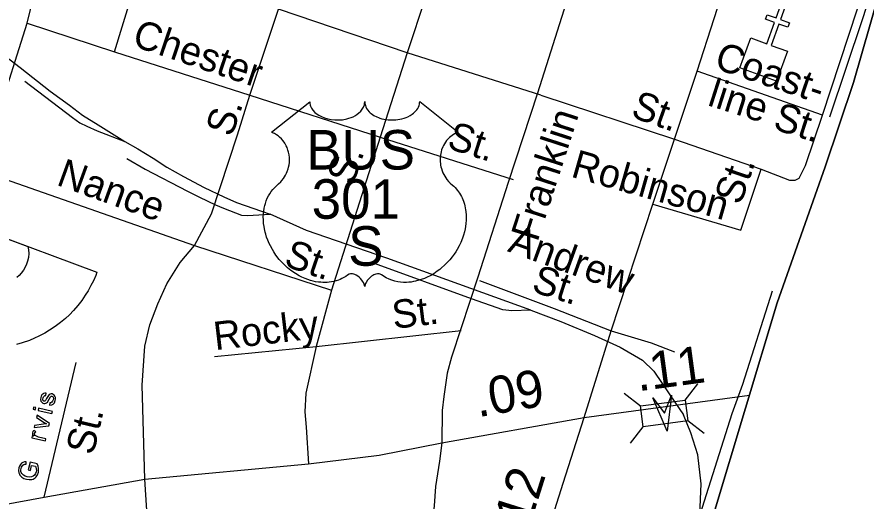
# Model space of a CAD drawing. Extents: x 2220236 to 2384410, y 720751 to 894131.
# Drawn here: x 2353407 to 2356251, y 797483 to 799106 of the extents above; entities that cross this region are included whole.
import ezdxf

# ---------------------------------------------------------------- set-up
doc = ezdxf.new("R2010")
doc.units = 0
for name, color, linetype in [('Exist Boundary Political CountyLine', 7, 'Continuous'), ('Exist Cultural Church CELL', 7, 'Continuous'), ('Exist Cultural Recreational Baseball or SoftBall Diamond CELL', 7, 'Continuous'), ('Exist Railroad Mainline', 7, 'Continuous'), ('Exist Railroad Siding', 7, 'Continuous'), ('Exist Road Non-System Type 51', 7, 'Continuous'), ('Exist Road Non-System Type 51 Label', 7, 'Continuous'), ('Exist Road Primary NC Attributed', 7, 'Continuous'), ('Exist Road Primary NC Service Mileage Hundredths English Label', 7, 'Continuous'), ('Exist Road Primary NC Structure Standard Bridge CELL', 7, 'Continuous'), ('Exist Road Primary US Attributed', 7, 'Continuous'), ('Exist Road Primary US Label', 7, 'Continuous'), ('Exist Road Primary US Mileage Hundredths English Label', 7, 'Continuous'), ('Exist Road Primary US Shield CELL', 7, 'Continuous'), ('Exist Road Primary US Shield Number Label', 7, 'Continuous'), ('Exist Road Secondary Structure Standard Bridge Attributed CELL', 7, 'Continuous')]:
    doc.layers.add(name, color=color, linetype=linetype)

msp = doc.modelspace()

# ---------------------------------------------------------------- linework, layer by layer
at = {"layer": 'Exist Boundary Political CountyLine'}
msp.add_lwpolyline([(2356293, 799179.1), (2356209.4, 798886.4), (2356114.5, 798603.3), (2355954, 798148.2), (2355741.4, 797441.3), (2355661.6, 797196.2), (2355542.9, 796832.3), (2355452.7, 796546.3), (2355317, 796125.4), (2355185, 795733), (2355085.3, 795428), (2354972.3, 795071.7), (2354855.5, 794713.5)], dxfattribs=at)
at = {"layer": 'Exist Cultural Church CELL'}
msp.add_lwpolyline([(2355865.1, 799035.6), (2355918.7, 799016.3), (2355944.6, 799087.9), (2355914.5, 799098.8), (2355919.9, 799113.8), (2355950, 799102.9), (2355970.4, 799159.5), (2355985.5, 799154), (2355965.1, 799097.5), (2355995.2, 799086.6), (2355989.7, 799071.6), (2355959.6, 799082.5), (2355933.7, 799010.9), (2355987.9, 798991.2), (2355951.7, 798891), (2355828.9, 798935.4)], close=True, dxfattribs=at)
at = {"layer": 'Exist Cultural Recreational Baseball or SoftBall Diamond CELL'}
for points in [[(2353308.8, 798386.5), (2353674.9, 798250.6), (2353670.8, 798239.7), (2353662.9, 798221.6), (2353654.9, 798205.5), (2353645.3, 798188.5), (2353635.7, 798173), (2353623.8, 798155.8), (2353611.1, 798139), (2353596.5, 798122.3), (2353582.5, 798107.9), (2353569.5, 798095.6), (2353553.3, 798082.1), (2353534.7, 798068), (2353516.2, 798055.6), (2353500, 798046), (2353480.7, 798035.8), (2353466.2, 798028.9), (2353448.5, 798021.7), (2353424.4, 798013.3), (2353405.7, 798008)], [(2353308.8, 798386.5), (2353443.9, 798336.5), (2353445.9, 798325.9), (2353446.4, 798313.5), (2353445.2, 798299.8), (2353442.7, 798287.9), (2353439.2, 798277.1), (2353434.8, 798267.1), (2353428.9, 798256.8), (2353421.6, 798247.3), (2353414.2, 798239.6), (2353406.1, 798232.4)]]:
    msp.add_lwpolyline(points, dxfattribs=at)
at = {"layer": 'Exist Railroad Mainline'}
for points in [[(2352793.5, 799431.1), (2353055.8, 799226.4), (2353271.9, 799048.9), (2353417.2, 798936.8), (2353518, 798857.9), (2353582.6, 798810.7), (2353627, 798777.3), (2353679.3, 798744), (2353768, 798689)], [(2354855.5, 794713.5), (2354972.3, 795071.7), (2355085.3, 795428), (2355185, 795733), (2355317, 796125.4), (2355452.7, 796546.3), (2355542.9, 796832.3), (2355661.6, 797196.2), (2355741.4, 797441.3), (2355954, 798148.2), (2356114.5, 798603.3), (2356209.4, 798886.4), (2356293, 799179.1)], [(2353768, 798689), (2353812.3, 798663.6), (2353862.8, 798632.2), (2353909, 798602.7), (2353965.3, 798571.4), (2354033.9, 798534.2), (2354100.1, 798503.1), (2354142.4, 798483.6), (2354254.8, 798445)], [(2355128.5, 798123.5), (2354646.6, 798297.7), (2354377.5, 798390.5), (2354254.8, 798445)], [(2355128.5, 798123.5), (2355228.9, 798084.8), (2355341.4, 798038.1), (2355427.9, 797999.3), (2355502.3, 797956.1), (2355540.8, 797918.6), (2355593.7, 797839.4), (2355640.4, 797771.8)], [(2355694.5, 797436.7), (2355699.3, 797540.7), (2355688.1, 797638.5), (2355665.1, 797712.2), (2355640.4, 797771.8)]]:
    msp.add_lwpolyline(points, dxfattribs=at)
at = {"layer": 'Exist Railroad Siding'}
for points in [[(2356130.3, 798771.4), (2356240.3, 799100.7), (2356294.2, 799269.1), (2356331.1, 799365.7), (2356358.3, 799426), (2356418.5, 799578.6)], [(2353433.6, 798890.8), (2353593.1, 798768.9), (2353617.4, 798751.3), (2353641.5, 798739.5), (2353675.8, 798723.9), (2353768, 798689)], [(2353774.8, 798631.1), (2353837, 798596), (2353977.9, 798521.7), (2354018.2, 798502.1), (2354072.4, 798476.7), (2354098.7, 798465), (2354158.9, 798441.8), (2354179, 798440.1), (2354254.8, 798445)], [(2355128.5, 798123.5), (2355064.4, 798120.9), (2355034.4, 798124.4), (2354930.1, 798161.2), (2354604.7, 798279.2)], [(2355937.4, 798187.3), (2355837.2, 797874.1), (2355802.3, 797775.8), (2355694.5, 797436.7)]]:
    msp.add_lwpolyline(points, dxfattribs=at)
at = {"layer": 'Exist Road Non-System Type 51'}
for p, q in [((2354908.1, 799574.2), (2354714.1, 798986.3)), ((2353441.3, 799085), (2353511.5, 799369.8)), ((2353733.9, 798989.5), (2353820.6, 799273.5)), ((2354187.3, 798843.5), (2354283.5, 799132.3)), ((2354714.1, 798986.3), (2354283.5, 799132.3)), ((2356105.2, 798777.2), (2356223.5, 799133.9)), ((2353338.8, 798763), (2353441.3, 799085)), ((2353441.3, 799085), (2353733.9, 798989.5)), ((2353733.9, 798989.5), (2354187.3, 798843.5)), ((2354714.1, 798986.3), (2354623.6, 798703.3)), ((2355161.7, 798843.7), (2354714.1, 798986.3)), ((2356105.2, 798777.2), (2355685.7, 798924)), ((2354187.3, 798843.5), (2354623.6, 798703.3)), ((2355161.7, 798843.7), (2355610, 798696.7)), ((2354623.6, 798703.3), (2354461.1, 798190.2)), ((2354623.6, 798703.3), (2355069.2, 798560.7)), ((2355610, 798696.7), (2355900.2, 798595.7)), ((2353286.9, 798590.9), (2354002.2, 798340)), ((2354002.2, 798340), (2354461.1, 798190.2)), ((2354461.1, 798190.2), (2354409.7, 798001.8)), ((2354409.7, 798001.8), (2354895.4, 798054.7)), ((2354068.8, 797967.5), (2354409.7, 798001.8)), ((2353498.6, 797496.1), (2353605, 797947.2)), ((2353847, 797377.7), (2353835.7, 797556.3))]:
    msp.add_line(p, q, dxfattribs=at)
for points in [[(2354002.2, 798340), (2354058.8, 798446.6), (2354146.3, 798710.9), (2354187.3, 798843.5)], [(2355900.2, 798595.7), (2355994.8, 798559.4), (2356013.7, 798559.4), (2356027.9, 798565.7), (2356048.4, 798608.3), (2356105.2, 798777.2)], [(2355537.4, 798478.9), (2355832.1, 798391.3), (2355900.2, 798595.7)], [(2353835.7, 797556.3), (2353826.9, 797871.5), (2353835.9, 798002.5), (2353852.2, 798074), (2353879, 798144.1), (2353908.8, 798211.1), (2353953.5, 798282.6), (2354002.2, 798340)], [(2354956.1, 798222.3), (2355206.2, 798128.4), (2355398.2, 798053.9)], [(2355398.2, 798053.9), (2355532.2, 798013.7), (2355609.6, 797983.9)], [(2354409.7, 798001.8), (2354374.8, 797844.7), (2354371.8, 797782.1), (2354376.2, 797731.4), (2354383.7, 797607.8)]]:
    msp.add_lwpolyline(points, dxfattribs=at)
at = {"layer": 'Exist Road Non-System Type 51 Label'}
for points in [[(2353516.5, 797804.7), (2353523.3, 797805.3), (2353528.7, 797808), (2353532.8, 797813), (2353535.5, 797820.5), (2353536.2, 797825.7), (2353535.9, 797830.5), (2353534.4, 797834.7), (2353532, 797838.2), (2353528.7, 797840.7), (2353525, 797842.2), (2353521.2, 797842.5), (2353517.8, 797841.8), (2353514.9, 797840.1), (2353512.4, 797837.6), (2353506.1, 797827.1), (2353502.7, 797820.9), (2353500.1, 797818.5), (2353497.4, 797818.1), (2353495.5, 797819.2), (2353494.1, 797821.2), (2353493.6, 797824.5), (2353494.3, 797829), (2353495.7, 797832.8), (2353497.8, 797835.3), (2353500.5, 797836.7), (2353503.8, 797837), (2353504.3, 797844.5), (2353499.9, 797844.5), (2353496.4, 797843.6), (2353493.4, 797841.8), (2353490.6, 797838.9), (2353488.5, 797834.9), (2353486.9, 797830.1), (2353486.3, 797823.4), (2353487.5, 797818.1), (2353489, 797815.6), (2353491.1, 797813.4), (2353493.6, 797811.7), (2353496.5, 797810.7), (2353499.9, 797810.3), (2353503.2, 797810.9), (2353506.2, 797812.3), (2353508.8, 797814.7), (2353515.3, 797825.2), (2353519.7, 797832.7), (2353521.8, 797834.5), (2353524.1, 797834.7), (2353526.5, 797833.5), (2353528.2, 797831), (2353529, 797827.2), (2353528.3, 797822.4), (2353526.6, 797817.7), (2353524.2, 797814.4), (2353520.9, 797812.6), (2353517, 797812.2)], [(2353468.4, 797789.4), (2353470.1, 797796.7), (2353462.9, 797798.4), (2353461.2, 797791.1)], [(2353523.8, 797776.4), (2353525.5, 797783.6), (2353479.7, 797794.4), (2353478, 797787.2)], [(2353514.3, 797735.9), (2353516.1, 797743.6), (2353474.4, 797771.6), (2353472.6, 797763.9), (2353498, 797746.8), (2353506, 797741.8), (2353496.1, 797741), (2353466.2, 797737), (2353464.4, 797729.4)], [(2353502.3, 797684.9), (2353504, 797692.2), (2353479.4, 797698), (2353474.7, 797699.4), (2353470.4, 797701.4), (2353468.2, 797703.1), (2353466.8, 797705.3), (2353466.1, 797707.7), (2353466.2, 797710.1), (2353467.5, 797712.8), (2353469.9, 797715.2), (2353463.4, 797719.5), (2353460.6, 797715.9), (2353459, 797712.1), (2353458.8, 797709.3), (2353459.3, 797706.7), (2353460.9, 797703.8), (2353463.9, 797700.3), (2353457.9, 797701.8), (2353456.5, 797695.7)], [(2353452.2, 797586.1), (2353456.2, 797603), (2353468.6, 797600.1), (2353470.3, 797596.4), (2353471.5, 797591.5), (2353472, 797586.1), (2353471.4, 797580.8), (2353469.3, 797575.2), (2353465.9, 797570.2), (2353461.3, 797566.3), (2353455.6, 797564.1), (2353448.7, 797563.5), (2353440.8, 797564.7), (2353434.3, 797566.8), (2353428.6, 797570), (2353423.3, 797575.3), (2353421.4, 797578.7), (2353420.2, 797582.8), (2353420, 797587.4), (2353420.7, 797592.7), (2353422.2, 797596.9), (2353424.3, 797600.6), (2353427, 797603.5), (2353429.9, 797605.4), (2353433.5, 797606.5), (2353438.1, 797607), (2353437.9, 797615.2), (2353431.7, 797614.6), (2353426.6, 797613), (2353422.3, 797610.2), (2353418.5, 797606), (2353415.6, 797600.7), (2353413.5, 797594.5), (2353412.5, 797585.7), (2353413.6, 797577.5), (2353415, 797573.6), (2353417, 797570.1), (2353419.6, 797566.9), (2353422.9, 797563.9), (2353430.5, 797559.2), (2353439.1, 797556.2), (2353448.2, 797555), (2353456.8, 797556), (2353460.8, 797557.2), (2353464.5, 797559), (2353467.9, 797561.4), (2353470.9, 797564.4), (2353475.7, 797571.4), (2353478.7, 797579.8), (2353479.7, 797586.6), (2353479.3, 797593.4), (2353477.7, 797600.4), (2353474.7, 797607.6), (2353451, 797613.2), (2353445, 797587.8)]]:
    msp.add_lwpolyline(points, close=True, dxfattribs=at)
at = {"layer": 'Exist Road Primary NC Attributed'}
for p, q in [((2355307.4, 797763.5), (2355860.9, 797838.6)), ((2354830.8, 797679), (2355307.4, 797763.5))]:
    msp.add_line(p, q, dxfattribs=at)
msp.add_lwpolyline([(2353358.8, 797470.6), (2353498.6, 797496.1), (2353835.7, 797556.3), (2354383.7, 797607.8), (2354620.4, 797637.6), (2354830.8, 797679)], dxfattribs=at)
at = {"layer": 'Exist Road Primary NC Structure Standard Bridge CELL'}
for p, q in [((2355645.5, 797821.7), (2355687.5, 797876.4)), ((2355440.9, 797844.5), (2355495.6, 797802.4)), ((2355654.4, 797753.3), (2355709.1, 797711.3)), ((2355462.7, 797677.7), (2355504.8, 797732.4))]:
    msp.add_line(p, q, dxfattribs=at)
msp.add_lwpolyline([(2355495.6, 797802.4), (2355645.4, 797822), (2355654.6, 797752), (2355504.8, 797732.4)], close=True, dxfattribs=at)
at = {"layer": 'Exist Road Primary US Attributed'}
for points in [[(2355640.4, 800366.3), (2355488, 799893.1), (2355338.3, 799435.5), (2355305.5, 799338.2), (2355150.4, 798850.5), (2355052.6, 798551.2), (2354950.9, 798233.4), (2354894.7, 798064), (2354862.6, 797965.7), (2354848.1, 797911.6), (2354837.1, 797833.4), (2354831.6, 797786.3), (2354830.8, 797679)], [(2355307.4, 797763.5), (2355398.2, 798053.9), (2355537.4, 798478.9), (2355610, 798696.7), (2355685.7, 798924), (2355800, 799278.3), (2355952.2, 799743), (2356100.5, 800208.6)], [(2355117.9, 797165.9), (2355236.4, 797542.9), (2355307.4, 797763.5)], [(2354830.8, 797679), (2354822.3, 797617.4), (2354808.7, 797531.6), (2354804.2, 797467), (2354799, 797421.9), (2354799.6, 797366), (2354814.2, 797314.1), (2354836.5, 797280.4), (2354879.1, 797236.9), (2354999.6, 797198.4), (2355117.9, 797165.9)]]:
    msp.add_lwpolyline(points, dxfattribs=at)
at = {"layer": 'Exist Road Primary US Shield CELL'}
msp.add_lwpolyline([(2354388.2, 798822), (2354388.5, 798816.7), (2354389.8, 798810.4), (2354390.8, 798807.1), (2354393.8, 798800.9), (2354398.6, 798793.5), (2354405.4, 798786.3), (2354413.1, 798780), (2354418.3, 798776.7), (2354427, 798772), (2354437, 798767.8), (2354448.1, 798764.6), (2354459.4, 798762.3), (2354471.8, 798760.9), (2354484, 798760.7), (2354497.2, 798761.7), (2354511.8, 798764.5), (2354518.5, 798766.3), (2354526.1, 798768.8), (2354533.1, 798771.7), (2354540.7, 798775.8), (2354546.9, 798779.8), (2354551.7, 798783.3), (2354558.5, 798789.8), (2354564, 798796.6), (2354566.2, 798800.4), (2354568.2, 798804), (2354570.9, 798811.8), (2354571.7, 798815.2), (2354572.2, 798822.3), (2354572.7, 798816.3), (2354573.3, 798812.6), (2354574.3, 798809), (2354575.8, 798805.1), (2354578.5, 798799.6), (2354581.5, 798795.1), (2354587.3, 798788.3), (2354590.8, 798785), (2354594.1, 798782.3), (2354602.8, 798776.3), (2354613.1, 798771.1), (2354618.1, 798768.9), (2354623.2, 798767.1), (2354629.8, 798765.1), (2354636.5, 798763.5), (2354643.2, 798762.4), (2354650.1, 798761.4), (2354657, 798760.9), (2354662.7, 798760.7), (2354669.7, 798760.8), (2354676.2, 798761.2), (2354682.8, 798761.9), (2354690.1, 798763.1), (2354695.9, 798764.4), (2354703.7, 798766.5), (2354710.7, 798769), (2354716.8, 798771.7), (2354724.8, 798775.8), (2354731.2, 798779.9), (2354736, 798783.7), (2354741.6, 798788.8), (2354746.9, 798795), (2354750, 798799.5), (2354752.2, 798804.1), (2354754.3, 798809), (2354755.5, 798814.1), (2354756.1, 798818.6), (2354756.2, 798822.4), (2354884.8, 798720), (2354881.8, 798718.8), (2354874.8, 798715.4), (2354869.3, 798712.2), (2354860.4, 798705.9), (2354856.6, 798702.5), (2354852.8, 798698.9), (2354849.3, 798695.1), (2354846.3, 798691.6), (2354842.5, 798686.4), (2354839.2, 798681.2), (2354835.9, 798675.5), (2354833.5, 798670.6), (2354829.6, 798660.3), (2354827.7, 798653.7), (2354826.5, 798648.2), (2354825, 798636.7), (2354824.6, 798631.2), (2354824.6, 798625.8), (2354824.9, 798620.1), (2354825.4, 798614.7), (2354826.4, 798609), (2354827.3, 798604), (2354828.9, 798597.8), (2354831.2, 798590.7), (2354834, 798583.7), (2354839.9, 798572.6), (2354847.4, 798561.2), (2354852.8, 798554.8), (2354858.1, 798549.3), (2354866.1, 798542.6), (2354870.4, 798538.8), (2354875.3, 798533.9), (2354883.4, 798524.5), (2354886.6, 798520.1), (2354889.9, 798515.2), (2354893, 798510.1), (2354896, 798504.6), (2354898.4, 798499.9), (2354903, 798488.8), (2354906.3, 798478.1), (2354907.8, 798472.5), (2354910.2, 798459.9), (2354911.1, 798453.7), (2354912.1, 798441.3), (2354912.1, 798426.4), (2354911, 798412.3), (2354908.3, 798395.8), (2354906.1, 798385.9), (2354902.7, 798374.5), (2354899.5, 798364.5), (2354893.6, 798349.9), (2354888.4, 798339.2), (2354881.6, 798326.8), (2354877, 798319.2), (2354871.6, 798311.2), (2354864.8, 798301.9), (2354856.9, 798292), (2354847.4, 798281.6), (2354839.8, 798273.9), (2354829.7, 798265), (2354823.7, 798260), (2354815, 798253.4), (2354803.2, 798245.5), (2354791.5, 798238.8), (2354781.5, 798233.7), (2354772.7, 798229.9), (2354761.3, 798225.5), (2354742.3, 798220.3), (2354735.4, 798218.9), (2354727.2, 798217.6), (2354719.5, 798216.9), (2354712.1, 798216.4), (2354702.1, 798216.4), (2354692.1, 798217.2), (2354682.7, 798218.5), (2354672.9, 798220.6), (2354662.7, 798223.6), (2354653.4, 798227.3), (2354643.9, 798231.9), (2354628, 798242), (2354623.4, 798244.4), (2354620.9, 798245.1), (2354614.7, 798245.4), (2354608.9, 798244.2), (2354603, 798241.8), (2354599.4, 798239.9), (2354594.7, 798236.8), (2354591, 798233.9), (2354586.6, 798229.7), (2354583.6, 798226.2), (2354581.3, 798223.5), (2354576.8, 798216.4), (2354575.2, 798213.1), (2354573.5, 798208.7), (2354572.1, 798202.4), (2354570, 798210.4), (2354567.7, 798215.7), (2354565, 798220.3), (2354562.1, 798224.3), (2354557.6, 798229.5), (2354553.6, 798233.4), (2354548.7, 798237.3), (2354543.6, 798240.4), (2354539.4, 798242.6), (2354535.6, 798244), (2354531, 798245.1), (2354527.2, 798245.4), (2354524.1, 798245.4), (2354519.8, 798244.4), (2354514, 798240.2), (2354508.5, 798236.4), (2354502.5, 798232.7), (2354495.3, 798228.9), (2354490.1, 798226.4), (2354483.9, 798224), (2354476.6, 798221.6), (2354468.7, 798219.5), (2354460.6, 798217.9), (2354453.4, 798216.8), (2354445.8, 798216.1), (2354438.8, 798215.9), (2354431.6, 798216), (2354424.9, 798216.5), (2354417, 798217.2), (2354407.3, 798218.6), (2354399.3, 798220.4), (2354390.8, 798222.7), (2354382, 798225.5), (2354372.7, 798229), (2354361, 798234.1), (2354352.9, 798238.3), (2354340, 798245.7), (2354325, 798256.1), (2354313.6, 798265.3), (2354305.3, 798272.8), (2354293.1, 798285.3), (2354285.9, 798293.4), (2354274.6, 798308), (2354267.4, 798318.5), (2354262.8, 798326.3), (2354255.9, 798338.8), (2354252.2, 798346.6), (2354247.3, 798358), (2354243.5, 798368.4), (2354240.3, 798378.3), (2354238.6, 798384.6), (2354236.1, 798395.6), (2354234.7, 798403.4), (2354233.2, 798414.1), (2354232.4, 798425.5), (2354232.3, 798435.9), (2354232.5, 798444.5), (2354233.5, 798454.6), (2354235.2, 798465.4), (2354237.3, 798474.5), (2354239.1, 798481.2), (2354241.9, 798489.2), (2354245.5, 798498.1), (2354249.7, 798506.6), (2354253.8, 798513.7), (2354258.9, 798521.3), (2354263.9, 798527.7), (2354270.5, 798534.9), (2354277.3, 798541.4), (2354283.6, 798546.5), (2354291, 798553.8), (2354294.9, 798558.2), (2354299.6, 798564.4), (2354303.3, 798570.1), (2354306.2, 798575.2), (2354310.2, 798582.7), (2354312.5, 798588.3), (2354315.5, 798597), (2354317, 798603), (2354318.5, 798610.9), (2354319.5, 798618.2), (2354319.8, 798627.4), (2354319.6, 798635), (2354318.6, 798643.9), (2354317, 798652.4), (2354314.9, 798659.9), (2354311.8, 798668.4), (2354308.8, 798674.6), (2354303.9, 798683.1), (2354298.4, 798690.9), (2354292.8, 798697.3), (2354287.1, 798703), (2354281.6, 798707.2), (2354276.4, 798710.9), (2354269.9, 798714.9), (2354263.6, 798718), (2354259.6, 798719.6)], close=True, dxfattribs=at)
at = {"layer": 'Exist Road Secondary Structure Standard Bridge Attributed CELL'}
msp.add_lwpolyline([(2355599.4, 797838.7), (2355585.3, 797717.6), (2355537, 797829.5), (2355576.4, 797777.9)], close=True, dxfattribs=at)

# ---------------------------------------------------------------- texts
at = {"layer": 'Exist Road Non-System Type 51 Label'}
for s, rotation, p in [('Chester', 341.3363, (2353788.7, 799010.7)), ('Coast-', 341.3363, (2355739, 798935.1)), ('line', 342.2542, (2355716.9, 798811)), ('St.', 340.3894, (2355459.7, 798772.3)), ('S.', 71.2636, (2354126.7, 798700.6)), ('St.', 342.2542, (2355936.1, 798731.6)), ('St.', 342.2542, (2354843.8, 798667.3)), ('Robinson', 344.1078, (2355259.3, 798571.3)), ('S.', 70.9872, (2354532.6, 798540)), ('Nance', 340.0417, (2353535.6, 798544.3)), ('St.', 71.0855, (2355831.2, 798472.5)), ('Andrew', 340.0417, (2355047.6, 798321.2)), ('St.', 341.005, (2354297.5, 798273)), ('St.', 342.2542, (2355127.2, 798187)), ('St.', 6.9858, (2354669.4, 798060.1)), ('Rocky', 6.7286, (2354071.2, 797988.7)), ('St.', 76.7282, (2353662.5, 797634.1))]:
    msp.add_text(s, height=95, rotation=rotation, dxfattribs=at).set_placement(p)
at = {"layer": 'Exist Road Primary NC Service Mileage Hundredths English Label'}
for s, rotation, p in [('.11', 7.7247, (2355487.7, 797851)), ('.09', 10.0486, (2354951.5, 797763.9))]:
    msp.add_text(s, height=125, rotation=rotation, dxfattribs=at).set_placement(p)
at = {"layer": 'Exist Road Primary US Label'}
msp.add_text('Franklin', height=95, rotation=72.0187, dxfattribs=at).set_placement((2355150.7, 798349.1))
at = {"layer": 'Exist Road Primary US Mileage Hundredths English Label'}
msp.add_text('.12', height=125, rotation=72.5538, dxfattribs=at).set_placement((2355109.9, 797348.9))
at = {"layer": 'Exist Road Primary US Shield Number Label'}
for s, p in [('BUS', (2354376.1, 798594.6)), ('301', (2354394.4, 798429.6)), ('S', (2354516.7, 798272.1))]:
    msp.add_text(s, height=132.5, dxfattribs=at).set_placement(p)

doc.saveas('drawing.dxf')
